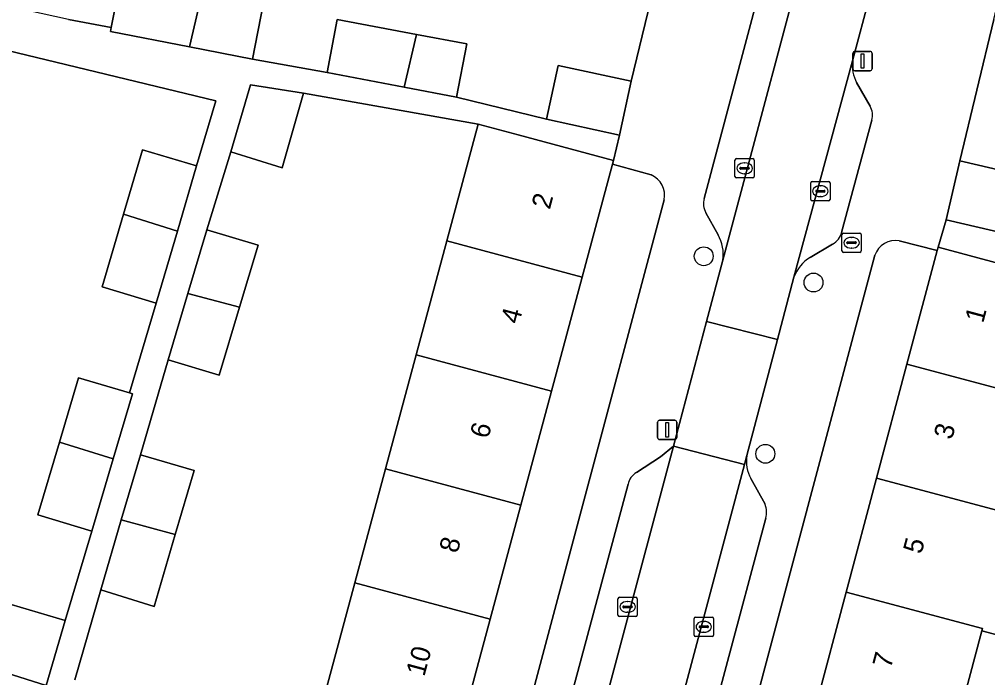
# Model space of a CAD drawing. Extents: x 163683 to 164494, y 382709 to 383872.
# Drawn here: x 163805.7 to 163855.9, y 383286 to 383320 of the extents above; entities that cross this region are included whole.
import ezdxf

# ---------------------------------------------------------------- set-up
doc = ezdxf.new("R2010")
doc.units = 0
for name, color, linetype in [('IMGEO_Boom', 7, 'Continuous'), ('IMGEO_Brandkraan', 7, 'Continuous'), ('IMGEO_Erf', 7, 'Continuous'), ('IMGEO_Kolk', 7, 'Continuous'), ('IMGEO_Lichtmast', 7, 'Continuous'), ('IMGEO_Pand', 7, 'Continuous'), ('IMGEO_Pand_nummerreeks', 7, 'Continuous'), ('IMGEO_Parkeervlak_open', 7, 'Continuous'), ('IMGEO_Rijbaan_lokaal_open', 7, 'Continuous'), ('IMGEO_Voetpad_open', 7, 'Continuous')]:
    doc.layers.add(name, color=color, linetype=linetype)

msp = doc.modelspace()

# ---------------------------------------------------------------- linework, layer by layer
at = {"layer": 'IMGEO_Boom'}
for centre in [(163841.192, 383307.777), (163846.881, 383306.417), (163844.384, 383297.547)]:
    msp.add_circle(centre, 0.489, dxfattribs=at)
at = {"layer": 'IMGEO_Brandkraan'}
for p, q in [((163848.352, 383308.051), (163848.352, 383308.903)), ((163848.427, 383308.977), (163849.279, 383308.977)), ((163848.84, 383308.757), (163848.865, 383308.757)), ((163849.353, 383308.903), (163849.353, 383308.051)), ((163848.611, 383308.471), (163848.611, 383308.483)), ((163849.049, 383308.434), (163848.651, 383308.434)), ((163848.654, 383308.52), (163849.052, 383308.52)), ((163848.863, 383308.197), (163848.838, 383308.197)), ((163849.095, 383308.483), (163849.095, 383308.471)), ((163849.279, 383307.977), (163848.427, 383307.977))]:
    msp.add_line(p, q, dxfattribs=at)
for points in [[(163848.352, 383308.051), (163848.352, 383308.903)], [(163848.427, 383308.977), (163849.279, 383308.977)], [(163849.353, 383308.903), (163849.353, 383308.051)], [(163849.279, 383307.977), (163848.427, 383307.977)]]:
    msp.add_lwpolyline(points, dxfattribs=at)
for centre, radius, start, end in [((163848.429, 383308.901), 0.0765, 91.552, 178.448), ((163848.429, 383308.901), 0.0765, 91.552, 178.448), ((163849.277, 383308.901), 0.0765, 1.552, 88.448), ((163849.277, 383308.901), 0.0765, 1.552, 88.448), ((163848.651, 383308.48), 0.0403, 85.8775, 175.7526), ((163848.648, 383308.47), 0.0366, 178.938, 274.7102), ((163849.052, 383308.477), 0.043, 264.8664, 352.4533), ((163849.056, 383308.482), 0.0386, 1.7309, 96.639), ((163848.429, 383308.053), 0.0765, 181.552, 268.448), ((163848.429, 383308.053), 0.0765, 181.552, 268.448), ((163849.277, 383308.053), 0.0765, 271.552, 358.448), ((163849.277, 383308.053), 0.0765, 271.552, 358.448)]:
    msp.add_arc(centre, radius, start, end, dxfattribs=at)
for centre, major_axis, ratio, start_param, end_param in [((163848.839, 383308.477), (-0.387, 0.002), 0.722429, 4.712389, 7.853982), ((163848.864, 383308.477), (-0.39, 0.002), 0.717154, 1.570796, 4.712389)]:
    msp.add_ellipse(centre, major_axis=major_axis, ratio=ratio, start_param=start_param, end_param=end_param, dxfattribs=at)
at = {"layer": 'IMGEO_Erf'}
for points in [[(163818.376, 383320.908), (163817.814, 383317.992), (163821.681, 383317.288), (163822.203, 383320.045), (163826.308, 383319.268), (163828.909, 383318.775), (163828.387, 383316.017), (163833.046, 383314.87), (163833.648, 383317.661), (163837.426, 383316.847), (163839.163, 383323.969)], [(163808.275, 383320.046), (163810.497, 383319.617), (163811.02, 383322.327)], [(163856.227, 383320.042), (163854.463, 383312.727), (163858.396, 383311.812)], [(163805.306, 383289.736), (163808.109, 383288.907), (163809.491, 383293.544), (163806.691, 383294.383), (163807.808, 383298.157), (163808.791, 383301.479), (163811.439, 383300.696), (163812.816, 383305.351), (163810.016, 383306.191), (163811.129, 383309.95), (163812.116, 383313.287), (163814.919, 383312.458), (163815.918, 383315.835), (163804.529, 383318.572)], [(163821.533, 383284.961), (163823.12, 383290.865), (163824.706, 383296.768), (163826.293, 383302.672), (163827.88, 383308.575), (163829.506, 383314.626), (163820.461, 383316.229), (163819.351, 383312.361), (163816.698, 383313.185), (163815.448, 383309.149), (163818.102, 383308.356), (163817.139, 383305.132), (163816.09, 383301.619), (163813.435, 383302.412), (163812.001, 383297.49), (163814.783, 383296.674), (163813.813, 383293.366), (163812.719, 383289.633), (163809.954, 383290.508), (163808.607, 383285.834)], [(163838.462, 383311.989), (163836.462, 383312.539), (163834.891, 383306.691), (163833.304, 383300.788), (163831.717, 383294.884), (163830.13, 383288.981), (163828.543, 383283.077), (163826.957, 383277.174), (163825.37, 383271.271), (163823.783, 383265.367), (163822.156, 383259.314), (163825.204, 383258.5), (163839.135, 383310.697)], [(163845.433, 383278.572), (163847.005, 383284.478), (163848.577, 383290.384), (163850.149, 383296.289), (163851.721, 383302.194), (163853.289, 383308.083), (163851.325, 383308.575)], [(163850.058, 383307.826), (163831.4, 383237.888), (163834.308, 383237.112), (163835.957, 383243.153), (163837.567, 383249.048), (163837.827, 383250), (163839.145, 383254.952), (163840.717, 383260.857), (163842.289, 383266.762), (163843.861, 383272.667), (163845.433, 383278.572)], [(163866.606, 383285.579), (163867.505, 383288.961), (163870.274, 383288.225), (163871.653, 383292.812), (163869.004, 383293.528), (163870.028, 383297.319), (163870.939, 383300.692), (163873.836, 383299.91), (163874.597, 383302.726), (163860.39, 383306.366), (163858.781, 383300.314), (163857.211, 383294.408), (163857.127, 383294.093), (163860.571, 383293.176), (163859.048, 383287.455), (163855.606, 383288.371), (163854.071, 383282.596)]]:
    msp.add_lwpolyline(points, dxfattribs=at)
for centre, radius, start, end in [((163838.021, 383310.938), 1.14, 347.8101, 67.2197), ((163851.128, 383307.462), 1.13, 79.9731, 161.2067)]:
    msp.add_arc(centre, radius, start, end, dxfattribs=at)
at = {"layer": 'IMGEO_Kolk'}
for p, q in [((163842.811, 383311.906), (163842.811, 383312.758)), ((163842.886, 383312.832), (163843.738, 383312.832)), ((163843.812, 383312.758), (163843.812, 383311.906)), ((163843.07, 383312.326), (163843.07, 383312.338)), ((163843.508, 383312.289), (163843.11, 383312.289)), ((163843.113, 383312.375), (163843.511, 383312.375)), ((163843.299, 383312.612), (163843.324, 383312.612)), ((163843.554, 383312.338), (163843.554, 383312.326)), ((163843.738, 383311.832), (163842.886, 383311.832)), ((163843.322, 383312.052), (163843.297, 383312.052)), ((163846.733, 383310.721), (163846.733, 383311.573)), ((163846.808, 383311.647), (163847.66, 383311.647)), ((163847.035, 383311.19), (163847.433, 383311.19)), ((163847.221, 383311.427), (163847.246, 383311.427)), ((163847.734, 383311.573), (163847.734, 383310.721)), ((163846.992, 383311.141), (163846.992, 383311.153)), ((163847.43, 383311.104), (163847.032, 383311.104)), ((163847.244, 383310.867), (163847.219, 383310.867)), ((163847.476, 383311.153), (163847.476, 383311.141)), ((163847.66, 383310.647), (163846.808, 383310.647)), ((163836.822, 383290.117), (163837.674, 383290.117)), ((163836.747, 383289.191), (163836.747, 383290.043)), ((163837.006, 383289.611), (163837.006, 383289.623)), ((163837.049, 383289.66), (163837.447, 383289.66)), ((163837.235, 383289.897), (163837.26, 383289.897)), ((163837.49, 383289.623), (163837.49, 383289.611)), ((163837.748, 383290.043), (163837.748, 383289.191)), ((163837.674, 383289.117), (163836.822, 383289.117)), ((163837.444, 383289.574), (163837.046, 383289.574)), ((163837.258, 383289.337), (163837.233, 383289.337)), ((163840.693, 383288.16), (163840.693, 383289.012)), ((163840.768, 383289.086), (163841.62, 383289.086)), ((163840.995, 383288.629), (163841.393, 383288.629)), ((163841.181, 383288.866), (163841.206, 383288.866)), ((163841.694, 383289.012), (163841.694, 383288.16)), ((163840.952, 383288.58), (163840.952, 383288.592)), ((163841.39, 383288.543), (163840.992, 383288.543)), ((163841.204, 383288.306), (163841.179, 383288.306)), ((163841.436, 383288.592), (163841.436, 383288.58)), ((163841.62, 383288.086), (163840.768, 383288.086))]:
    msp.add_line(p, q, dxfattribs=at)
for points in [[(163842.811, 383311.906), (163842.811, 383312.758)], [(163842.886, 383312.832), (163843.738, 383312.832)], [(163843.812, 383312.758), (163843.812, 383311.906)], [(163843.738, 383311.832), (163842.886, 383311.832)], [(163846.733, 383310.721), (163846.733, 383311.573)], [(163846.808, 383311.647), (163847.66, 383311.647)], [(163847.734, 383311.573), (163847.734, 383310.721)], [(163847.66, 383310.647), (163846.808, 383310.647)], [(163836.822, 383290.117), (163837.674, 383290.117)], [(163836.747, 383289.191), (163836.747, 383290.043)], [(163837.748, 383290.043), (163837.748, 383289.191)], [(163837.674, 383289.117), (163836.822, 383289.117)], [(163840.693, 383288.16), (163840.693, 383289.012)], [(163840.768, 383289.086), (163841.62, 383289.086)], [(163841.694, 383289.012), (163841.694, 383288.16)], [(163841.62, 383288.086), (163840.768, 383288.086)]]:
    msp.add_lwpolyline(points, dxfattribs=at)
for centre, radius, start, end in [((163842.888, 383312.756), 0.0765, 91.552, 178.448), ((163842.888, 383312.756), 0.0765, 91.552, 178.448), ((163843.736, 383312.756), 0.0765, 1.552, 88.448), ((163843.736, 383312.756), 0.0765, 1.552, 88.448), ((163843.11, 383312.335), 0.0403, 85.8775, 175.7526), ((163843.107, 383312.325), 0.0366, 178.938, 274.7102), ((163843.511, 383312.332), 0.043, 264.8664, 352.4533), ((163843.515, 383312.337), 0.0386, 1.7309, 96.639), ((163842.888, 383311.908), 0.0765, 181.552, 268.448), ((163842.888, 383311.908), 0.0765, 181.552, 268.448), ((163843.736, 383311.908), 0.0765, 271.552, 358.448), ((163843.736, 383311.908), 0.0765, 271.552, 358.448), ((163846.81, 383311.571), 0.0765, 91.552, 178.448), ((163846.81, 383311.571), 0.0765, 91.552, 178.448), ((163847.032, 383311.15), 0.0403, 85.8775, 175.7526), ((163847.437, 383311.152), 0.0386, 1.7309, 96.639), ((163847.658, 383311.571), 0.0765, 1.552, 88.448), ((163847.658, 383311.571), 0.0765, 1.552, 88.448), ((163846.81, 383310.723), 0.0765, 181.552, 268.448), ((163846.81, 383310.723), 0.0765, 181.552, 268.448), ((163847.029, 383311.14), 0.0366, 178.938, 274.7102), ((163847.433, 383311.147), 0.043, 264.8664, 352.4533), ((163847.658, 383310.723), 0.0765, 271.552, 358.448), ((163847.658, 383310.723), 0.0765, 271.552, 358.448), ((163836.824, 383290.041), 0.0765, 91.552, 178.448), ((163836.824, 383290.041), 0.0765, 91.552, 178.448), ((163837.672, 383290.041), 0.0765, 1.552, 88.448), ((163837.672, 383290.041), 0.0765, 1.552, 88.448), ((163837.046, 383289.62), 0.0403, 85.8775, 175.7526), ((163837.451, 383289.622), 0.0386, 1.7309, 96.639), ((163836.824, 383289.193), 0.0765, 181.552, 268.448), ((163836.824, 383289.193), 0.0765, 181.552, 268.448), ((163837.043, 383289.61), 0.0366, 178.938, 274.7102), ((163837.447, 383289.617), 0.043, 264.8664, 352.4533), ((163837.672, 383289.193), 0.0765, 271.552, 358.448), ((163837.672, 383289.193), 0.0765, 271.552, 358.448), ((163840.77, 383289.01), 0.0765, 91.552, 178.448), ((163840.77, 383289.01), 0.0765, 91.552, 178.448), ((163840.992, 383288.589), 0.0403, 85.8775, 175.7526), ((163841.397, 383288.591), 0.0386, 1.7309, 96.639), ((163841.618, 383289.01), 0.0765, 1.552, 88.448), ((163841.618, 383289.01), 0.0765, 1.552, 88.448), ((163840.77, 383288.162), 0.0765, 181.552, 268.448), ((163840.77, 383288.162), 0.0765, 181.552, 268.448), ((163840.989, 383288.579), 0.0366, 178.938, 274.7102), ((163841.393, 383288.586), 0.043, 264.8664, 352.4533), ((163841.618, 383288.162), 0.0765, 271.552, 358.448), ((163841.618, 383288.162), 0.0765, 271.552, 358.448)]:
    msp.add_arc(centre, radius, start, end, dxfattribs=at)
for centre, major_axis, ratio, start_param, end_param in [((163843.298, 383312.332), (-0.387, 0.002), 0.722429, 4.712389, 7.853982), ((163843.323, 383312.332), (-0.39, 0.002), 0.717154, 1.570796, 4.712389), ((163847.22, 383311.147), (-0.387, 0.002), 0.722429, 4.712389, 7.853982), ((163847.245, 383311.147), (-0.39, 0.002), 0.717154, 1.570796, 4.712389), ((163837.234, 383289.617), (-0.387, 0.002), 0.722429, 4.712389, 7.853982), ((163837.259, 383289.617), (-0.39, 0.002), 0.717154, 1.570796, 4.712389), ((163841.18, 383288.586), (-0.387, 0.002), 0.722429, 4.712389, 7.853982), ((163841.205, 383288.586), (-0.39, 0.002), 0.717154, 1.570796, 4.712389)]:
    msp.add_ellipse(centre, major_axis=major_axis, ratio=ratio, start_param=start_param, end_param=end_param, dxfattribs=at)
at = {"layer": 'IMGEO_Lichtmast'}
for p, q in [((163848.924, 383317.486), (163848.924, 383318.286)), ((163848.924, 383318.286), (163848.924, 383317.486)), ((163849.024, 383318.386), (163849.814, 383318.386)), ((163849.814, 383318.386), (163849.024, 383318.386)), ((163849.914, 383318.286), (163849.914, 383317.486)), ((163849.914, 383317.486), (163849.914, 383318.286)), ((163849.814, 383317.386), (163849.024, 383317.386)), ((163849.024, 383317.386), (163849.814, 383317.386)), ((163838.801, 383298.384), (163838.801, 383299.184)), ((163838.801, 383299.184), (163838.801, 383298.384)), ((163838.901, 383299.284), (163839.691, 383299.284)), ((163839.691, 383299.284), (163838.901, 383299.284)), ((163839.791, 383299.184), (163839.791, 383298.384)), ((163839.791, 383298.384), (163839.791, 383299.184)), ((163839.691, 383298.284), (163838.901, 383298.284)), ((163838.901, 383298.284), (163839.691, 383298.284))]:
    msp.add_line(p, q, dxfattribs=at)
for points in [[(163849.344, 383318.261), (163849.494, 383318.261), (163849.494, 383317.511), (163849.344, 383317.511), (163849.344, 383318.261)], [(163839.221, 383299.159), (163839.371, 383299.159), (163839.371, 383298.409), (163839.221, 383298.409), (163839.221, 383299.159)]]:
    msp.add_lwpolyline(points, dxfattribs=at)
for centre, start, end in [((163849.024, 383318.286), 90, 180), ((163849.024, 383318.286), 90, 180), ((163849.814, 383318.286), 0, 90), ((163849.814, 383318.286), 360, 90), ((163849.024, 383317.486), 180, 270), ((163849.024, 383317.486), 180, 270), ((163849.814, 383317.486), 270, 0), ((163849.814, 383317.486), 270, 0), ((163838.901, 383299.184), 90, 180), ((163838.901, 383299.184), 90, 180), ((163839.691, 383299.184), 0, 90), ((163839.691, 383299.184), 360, 90), ((163838.901, 383298.384), 180, 270), ((163838.901, 383298.384), 180, 270), ((163839.691, 383298.384), 270, 0), ((163839.691, 383298.384), 270, 0)]:
    msp.add_arc(centre, 0.1, start, end, dxfattribs=at)
at = {"layer": 'IMGEO_Pand'}
for points in [[(163815.218, 383321.517), (163811.02, 383322.327), (163810.497, 383319.617), (163810.457, 383319.41), (163814.546, 383318.622)], [(163815.218, 383321.517), (163814.546, 383318.622), (163817.814, 383317.992), (163818.376, 383320.908)], [(163825.674, 383316.531), (163826.308, 383319.268), (163822.203, 383320.045), (163821.681, 383317.288)], [(163825.674, 383316.531), (163828.387, 383316.017), (163828.909, 383318.775), (163826.308, 383319.268)], [(163836.824, 383314.056), (163837.426, 383316.847), (163833.648, 383317.661), (163833.046, 383314.87)], [(163820.461, 383316.229), (163817.702, 383316.663), (163816.698, 383313.185), (163819.351, 383312.361)], [(163827.88, 383308.575), (163834.891, 383306.691), (163836.462, 383312.539), (163836.517, 383312.742), (163831.585, 383314.067), (163829.506, 383314.626)], [(163811.129, 383309.95), (163813.92, 383309.081), (163814.919, 383312.458), (163812.116, 383313.287)], [(163853.751, 383309.667), (163857.684, 383308.752), (163858.396, 383311.812), (163854.463, 383312.727)], [(163811.129, 383309.95), (163810.016, 383306.191), (163812.816, 383305.351), (163813.92, 383309.081)], [(163814.462, 383305.851), (163817.139, 383305.132), (163818.102, 383308.356), (163815.448, 383309.149)], [(163827.88, 383308.575), (163826.293, 383302.672), (163833.304, 383300.788), (163834.891, 383306.691)], [(163851.721, 383302.194), (163858.781, 383300.314), (163860.39, 383306.366), (163858.164, 383306.959), (163853.332, 383308.245), (163853.289, 383308.083)], [(163814.462, 383305.851), (163813.435, 383302.412), (163816.09, 383301.619), (163817.139, 383305.132)], [(163831.717, 383294.884), (163833.304, 383300.788), (163826.293, 383302.672), (163824.706, 383296.768)], [(163851.721, 383302.194), (163850.149, 383296.289), (163857.211, 383294.408), (163858.781, 383300.314)], [(163811.594, 383300.65), (163811.439, 383300.696), (163808.791, 383301.479), (163807.808, 383298.157), (163810.599, 383297.288)], [(163807.808, 383298.157), (163806.691, 383294.383), (163809.491, 383293.544), (163810.599, 383297.288)], [(163811.013, 383294.119), (163813.813, 383293.366), (163814.783, 383296.674), (163812.001, 383297.49)], [(163831.717, 383294.884), (163824.706, 383296.768), (163823.12, 383290.865), (163830.13, 383288.981)], [(163857.127, 383294.093), (163857.211, 383294.408), (163850.149, 383296.289), (163848.577, 383290.384), (163855.641, 383288.502), (163855.606, 383288.371), (163859.048, 383287.455), (163860.571, 383293.176)], [(163811.013, 383294.119), (163809.954, 383290.508), (163812.719, 383289.633), (163813.813, 383293.366)], [(163821.533, 383284.961), (163828.543, 383283.077), (163830.13, 383288.981), (163823.12, 383290.865)], [(163855.606, 383288.371), (163855.641, 383288.502), (163848.577, 383290.384), (163847.005, 383284.478), (163854.071, 383282.596)], [(163807.115, 383285.55), (163808.109, 383288.907), (163805.306, 383289.736), (163804.324, 383286.419)], [(163807.115, 383285.55), (163804.324, 383286.419), (163803.206, 383282.64), (163805.716, 383281.887), (163806.006, 383281.8)]]:
    msp.add_lwpolyline(points, close=True, dxfattribs=at)
at = {"layer": 'IMGEO_Parkeervlak_open'}
for points in [[(163842.182, 383307.58), (163847.24, 383326.541)], [(163844.821, 383324.345), (163841.211, 383310.77)], [(163848.896, 383317.894), (163845.868, 383306.692)], [(163849.814, 383315.547), (163849.111, 383316.772)], [(163848.338, 383309.012), (163849.903, 383314.822)], [(163841.299, 383310.031), (163841.931, 383308.884)], [(163846.709, 383307.712), (163847.87, 383308.409)], [(163834.072, 383277.1), (163839.619, 383297.946)], [(163839.619, 383297.946), (163838.944, 383297.39)], [(163838.944, 383297.39), (163837.701, 383296.577)], [(163843.427, 383297.45), (163843.307, 383296.998)], [(163843.307, 383296.998), (163837.74, 383276.12)], [(163844.372, 383294.932), (163843.64, 383296.259)], [(163837.268, 383295.965), (163833.06, 383280.292)], [(163840.16, 383278.33), (163844.407, 383294.215)]]:
    msp.add_lwpolyline(points, dxfattribs=at)
for centre, radius, start, end in [((163850.944, 383317.705), 2.057, 174.7248, 206.9705), ((163848.948, 383315.073), 0.988, 345.2931, 28.7039), ((163842.209, 383310.514), 1.031, 165.6258, 207.9558), ((163840.273, 383307.889), 1.934, 350.8115, 30.9791), ((163847.418, 383309.243), 0.949, 298.4728, 345.8958), ((163847.695, 383306.042), 1.939, 120.565, 160.4232), ((163845.162, 383297.146), 1.762, 170.0587, 210.2206), ((163838.182, 383295.778), 0.933, 121.0216, 168.4183), ((163843.237, 383294.517), 1.208, 345.509, 20.0803)]:
    msp.add_arc(centre, radius, start, end, dxfattribs=at)
at = {"layer": 'IMGEO_Rijbaan_lokaal_open'}
msp.add_lwpolyline([(163848.381, 383330.808), (163847.24, 383326.541), (163842.182, 383307.58), (163841.333, 383304.39), (163845.015, 383303.461), (163845.868, 383306.692), (163848.896, 383317.894), (163851.643, 383328.175)], dxfattribs=at)
for points in [[(163845.015, 383303.461), (163841.333, 383304.39), (163839.619, 383297.946), (163843.307, 383296.998), (163843.427, 383297.45)], [(163837.74, 383276.12), (163843.307, 383296.998), (163839.619, 383297.946), (163834.072, 383277.1), (163833.93, 383276.566), (163828.056, 383254.62), (163827.918, 383254.045), (163822.389, 383233.509), (163826.124, 383232.512), (163827.204, 383236.582), (163831.613, 383253.19), (163831.714, 383253.587), (163837.606, 383275.649)]]:
    msp.add_lwpolyline(points, close=True, dxfattribs=at)
at = {"layer": 'IMGEO_Voetpad_open'}
for points in [[(163847.24, 383326.541), (163848.381, 383330.808), (163841.067, 383332.137), (163840.871, 383331.326), (163839.163, 383323.969), (163837.426, 383316.847), (163836.824, 383314.056), (163836.517, 383312.742), (163836.462, 383312.539), (163838.462, 383311.989)], [(163851.325, 383308.575), (163853.289, 383308.083), (163853.332, 383308.245), (163853.751, 383309.667), (163854.463, 383312.727), (163856.227, 383320.042), (163857.924, 383327.339), (163851.643, 383328.175), (163848.896, 383317.894)], [(163841.211, 383310.77), (163844.821, 383324.345)], [(163797.076, 383323.181), (163796.601, 383320.95), (163797.533, 383320.752), (163802.307, 383319.264), (163804.529, 383318.572), (163815.918, 383315.835), (163814.919, 383312.458), (163813.92, 383309.081), (163812.816, 383305.351), (163811.439, 383300.696), (163811.594, 383300.65), (163810.599, 383297.288), (163809.491, 383293.544), (163808.109, 383288.907), (163807.115, 383285.55)], [(163813.435, 383302.412), (163814.462, 383305.851), (163815.448, 383309.149), (163816.698, 383313.185), (163817.702, 383316.663), (163820.461, 383316.229), (163829.506, 383314.626), (163831.585, 383314.067), (163836.517, 383312.742), (163836.824, 383314.056), (163833.046, 383314.87), (163828.387, 383316.017), (163825.674, 383316.531), (163821.681, 383317.288), (163817.814, 383317.992), (163814.546, 383318.622), (163810.457, 383319.41), (163810.497, 383319.617), (163808.275, 383320.046), (163804.739, 383320.812), (163802.184, 383321.405), (163802.134, 383321.191), (163797.956, 383322.107)], [(163849.111, 383316.772), (163849.814, 383315.547)], [(163849.903, 383314.822), (163848.338, 383309.012)], [(163839.135, 383310.697), (163825.204, 383258.5), (163824.418, 383255.554), (163805.809, 383185.829), (163804.95, 383182.609), (163804.884, 383182.205), (163800.972, 383158.294), (163804.663, 383157.957), (163805.285, 383161.544), (163804.9, 383162.407), (163804.142, 383163.521)], [(163841.931, 383308.884), (163841.299, 383310.031)], [(163857.684, 383308.752), (163853.751, 383309.667), (163853.332, 383308.245), (163858.164, 383306.959)], [(163847.87, 383308.409), (163846.709, 383307.712)], [(163810.692, 383162.593), (163809.541, 383161.632), (163808.901, 383160.938), (163808.29, 383157.426), (163812.287, 383156.459), (163816.096, 383179.394), (163816.591, 383182.375), (163829.711, 383231.555), (163830.648, 383235.069), (163831.4, 383237.888), (163850.058, 383307.826)], [(163841.333, 383304.39), (163842.182, 383307.58)], [(163845.868, 383306.692), (163845.015, 383303.461), (163843.427, 383297.45)], [(163837.701, 383296.577), (163838.944, 383297.39), (163839.619, 383297.946), (163841.333, 383304.39)], [(163808.607, 383285.834), (163809.954, 383290.508), (163811.013, 383294.119), (163812.001, 383297.49), (163813.435, 383302.412)], [(163843.64, 383296.259), (163844.372, 383294.932)], [(163833.06, 383280.292), (163837.268, 383295.965)], [(163844.407, 383294.215), (163840.16, 383278.33)]]:
    msp.add_lwpolyline(points, dxfattribs=at)
for centre, radius, start, end in [((163850.944, 383317.705), 2.057, 174.7248, 206.9705), ((163848.948, 383315.073), 0.988, 345.2931, 28.7039), ((163838.021, 383310.938), 1.14, 347.8101, 67.2197), ((163842.209, 383310.514), 1.031, 165.6258, 207.9558), ((163840.273, 383307.889), 1.934, 350.8115, 30.9791), ((163847.418, 383309.243), 0.949, 298.4728, 345.8958), ((163851.128, 383307.462), 1.13, 79.9731, 161.2067), ((163847.695, 383306.042), 1.939, 120.565, 160.4232), ((163845.162, 383297.146), 1.762, 170.0587, 210.2206), ((163838.182, 383295.778), 0.933, 121.0216, 168.4183), ((163843.237, 383294.517), 1.208, 345.509, 20.0803)]:
    msp.add_arc(centre, radius, start, end, dxfattribs=at)

# ---------------------------------------------------------------- texts
at = {"layer": 'IMGEO_Pand_nummerreeks'}
for s, rotation, p in [('2', 74.955, (163833.214, 383310.16)), ('4', 74.955, (163831.619, 383304.225)), ('1', 75.0271, (163855.667, 383304.278)), ('6', 74.955, (163830.023, 383298.289)), ('3', 75.0271, (163854.052, 383298.24)), ('8', 74.955, (163828.429, 383292.356)), ('5', 75.0288, (163852.466, 383292.313)), ('10', 74.955, (163826.713, 383285.976)), ('7', 75.0288, (163850.881, 383286.386))]:
    msp.add_text(s, height=1, rotation=rotation, dxfattribs=at).set_placement(p)

doc.saveas('drawing.dxf')
